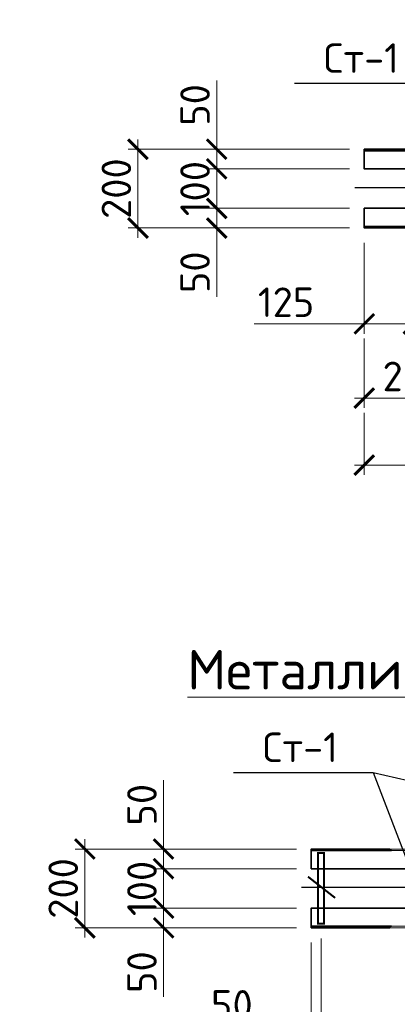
# Model space of a CAD drawing. Header units: millimetres. Extents: x 363306 to 7757304, y 1022887 to 1207196.
# Tile 382 of 656: x 1607232 to 1611070, y 1069338 to 1079341. Entities that reach past the tile are written whole.
import ezdxf

# ---------------------------------------------------------------- set-up
doc = ezdxf.new("R2010")
doc.units = ezdxf.units.MM
doc.layers.add('0 @ 100', color=7, linetype='Continuous')
doc.layers.add('Мст-1', color=10, linetype='Continuous')
for name, color, linetype, lineweight in [('Ички улчамлар', 251, 'Continuous', 13), ('Мпр-2', 5, 'Continuous', 35), ('Сарлавха', 250, 'Continuous', 13), ('Сечения', 1, 'Continuous', 30)]:
    doc.layers.add(name, color=color, linetype=linetype, lineweight=lineweight)
doc.styles.add('iso', font='isocpeur.TTF')
doc.styles.get("Standard").update_dxf_attribs({"font": 'isocpeui.ttf'})
doc.styles.add('ГОСТ 2.304', font='isocpeui.ttf')
doc.dimstyles.new('Дв зас-М25', dxfattribs={"dimscale": 0, "dimtxt": 300, "dimasz": 200, "dimexe": 100, "dimexo": 150, "dimgap": 70, "dimtad": 1, "dimdec": 0, "dimlfac": 0.25, "dimzin": 0, "dimdsep": 46, "dimtxsty": 'iso', "dimblk": 'ARCHTICK', "dimcen": 50, "dimdle": 100, "dimclrd": 251, "dimclre": 251, "dimclrt": 251, "dimadec": 0, "dimazin": 0, "dimtfac": 1, "dimtdec": 0, "dimtofl": 0, "dimtmove": 0, "dimatfit": 3, "dimldrblk": 'CLOSEDBLANK', "dimfxl": 0, "dimtolj": 1, "dimtzin": 0, "dimlwd": 9, "dimlwe": 9, "dimarcsym": 0})

# ---------------------------------------------------------------- blocks, each defined once
blk = doc.blocks.new('_ArchTick')
at = {"color": 0, "linetype": 'ByBlock', "const_width": 0.15}
blk.add_lwpolyline([(-0.5, -0.5), (0.5, 0.5)], dxfattribs=at)
blk = doc.blocks.new('*D1332')
at = {"layer": 'Defpoints', "color": 0, "lineweight": 25, "transparency": 16777216}
for p in [(1610734, 1076251), (1611734, 1076251), (1611734, 1075497)]:
    blk.add_point(p, dxfattribs=at)
at = {"layer": 'Ички улчамлар', "color": 251, "lineweight": 9, "transparency": 16777216}
for p, q in [((1610734, 1076101), (1610734, 1075397)), ((1611734, 1076101), (1611734, 1075397)), ((1610634, 1075497), (1611834, 1075497))]:
    blk.add_line(p, q, dxfattribs=at)
at = {"layer": 'Ички улчамлар', "color": 251, "lineweight": 9, "transparency": 16777216, "xscale": 200, "yscale": 200, "zscale": 200, "rotation": 180}
blk.add_blockref('_ArchTick', (1610734, 1075497), dxfattribs=at)
at = {"layer": 'Ички улчамлар', "color": 251, "lineweight": 9, "transparency": 16777216, "xscale": 200, "yscale": 200, "zscale": 200}
blk.add_blockref('_ArchTick', (1611734, 1075497), dxfattribs=at)
at = {"layer": 'Ички улчамлар', "color": 251, "transparency": 16777216, "insert": (1611234, 1075717), "char_height": 300, "attachment_point": 5, "style": 'iso'}
blk.add_mtext('\\A1;250', dxfattribs=at)
blk = doc.blocks.new('_ClosedBlank')
at = {"color": 0, "linetype": 'ByBlock', "lineweight": -2}
for p, q in [((-1, 0.167), (0, 0)), ((-1, 0.167), (-1, -0.167)), ((0, 0), (-1, -0.167))]:
    blk.add_line(p, q, dxfattribs=at)
blk = doc.blocks.new('*D1334')
at = {"layer": 'Defpoints', "color": 0, "lineweight": 25, "transparency": 16777216}
for p in [(1610734, 1075497), (1615333, 1075497), (1615333, 1074816)]:
    blk.add_point(p, dxfattribs=at)
at = {"layer": 'Ички улчамлар', "color": 251, "lineweight": 9, "transparency": 16777216}
for p, q in [((1610734, 1075347), (1610734, 1074716)), ((1615333, 1075347), (1615333, 1074716)), ((1610634, 1074816), (1615433, 1074816))]:
    blk.add_line(p, q, dxfattribs=at)
at = {"layer": 'Ички улчамлар', "color": 251, "lineweight": 9, "transparency": 16777216, "xscale": 200, "yscale": 200, "zscale": 200, "rotation": 180}
blk.add_blockref('_ArchTick', (1610734, 1074816), dxfattribs=at)
at = {"layer": 'Ички улчамлар', "color": 251, "lineweight": 9, "transparency": 16777216, "xscale": 200, "yscale": 200, "zscale": 200}
blk.add_blockref('_ArchTick', (1615333, 1074816), dxfattribs=at)
at = {"layer": 'Ички улчамлар', "color": 251, "transparency": 16777216, "insert": (1613034, 1075036), "char_height": 300, "attachment_point": 5, "style": 'iso'}
blk.add_mtext('\\A1;1150', dxfattribs=at)
blk = doc.blocks.new('*D1416')
at = {"layer": 'Defpoints', "color": 0, "lineweight": 25, "transparency": 16777216}
for p in [(1610734, 1078025), (1608434, 1077225), (1610734, 1077225)]:
    blk.add_point(p, dxfattribs=at)
at = {"layer": 'Ички улчамлар', "color": 251, "lineweight": 9, "transparency": 16777216}
for p, q in [((1608434, 1078125), (1608434, 1077125)), ((1610584, 1078025), (1608334, 1078025)), ((1610584, 1077225), (1608334, 1077225))]:
    blk.add_line(p, q, dxfattribs=at)
at = {"layer": 'Ички улчамлар', "color": 251, "lineweight": 9, "transparency": 16777216, "xscale": 200, "yscale": 200, "zscale": 200}
for p, rotation in [((1608434, 1078025), 90), ((1608434, 1077225), 270)]:
    blk.add_blockref('_ArchTick', p, dxfattribs=dict(at, rotation=rotation))
at = {"layer": 'Ички улчамлар', "color": 251, "transparency": 16777216, "insert": (1608214, 1077625), "char_height": 300, "attachment_point": 5, "rotation": 90, "style": 'iso'}
blk.add_mtext('\\A1;200', dxfattribs=at)
blk = doc.blocks.new('*D1417')
at = {"layer": 'Defpoints', "color": 0, "lineweight": 25, "transparency": 16777216}
for p in [(1609234, 1078025), (1610734, 1078025), (1610734, 1077825)]:
    blk.add_point(p, dxfattribs=at)
at = {"layer": 'Ички улчамлар', "color": 251, "lineweight": 9, "transparency": 16777216}
for p, q in [((1609234, 1078025), (1609234, 1078725)), ((1610584, 1078025), (1609134, 1078025)), ((1609234, 1077725), (1609234, 1078025)), ((1610584, 1077825), (1609134, 1077825))]:
    blk.add_line(p, q, dxfattribs=at)
at = {"layer": 'Ички улчамлар', "color": 251, "lineweight": 9, "transparency": 16777216, "xscale": 200, "yscale": 200, "zscale": 200}
for p, rotation in [((1609234, 1078025), 90), ((1609234, 1077825), 270)]:
    blk.add_blockref('_ArchTick', p, dxfattribs=dict(at, rotation=rotation))
at = {"layer": 'Ички улчамлар', "color": 251, "transparency": 16777216, "insert": (1609014, 1078475), "char_height": 300, "attachment_point": 5, "rotation": 90, "style": 'iso'}
blk.add_mtext('\\A1;50', dxfattribs=at)
blk = doc.blocks.new('*D1335')
at = {"layer": 'Defpoints', "color": 0, "lineweight": 25, "transparency": 16777216}
for p in [(1610734, 1077425), (1609234, 1077225), (1610734, 1077225)]:
    blk.add_point(p, dxfattribs=at)
at = {"layer": 'Ички улчамлар', "color": 251, "lineweight": 9, "transparency": 16777216}
for p, q in [((1609234, 1077525), (1609234, 1077225)), ((1610584, 1077425), (1609134, 1077425)), ((1610584, 1077225), (1609134, 1077225)), ((1609234, 1077225), (1609234, 1076525))]:
    blk.add_line(p, q, dxfattribs=at)
at = {"layer": 'Ички улчамлар', "color": 251, "lineweight": 9, "transparency": 16777216, "xscale": 200, "yscale": 200, "zscale": 200}
for p, rotation in [((1609234, 1077425), 90), ((1609234, 1077225), 270)]:
    blk.add_blockref('_ArchTick', p, dxfattribs=dict(at, rotation=rotation))
at = {"layer": 'Ички улчамлар', "color": 251, "transparency": 16777216, "insert": (1609014, 1076775), "char_height": 300, "attachment_point": 5, "rotation": 90, "style": 'iso'}
blk.add_mtext('\\A1;50', dxfattribs=at)
blk = doc.blocks.new('*D1418')
at = {"layer": 'Defpoints', "color": 0, "lineweight": 25, "transparency": 16777216}
for p in [(1610734, 1077825), (1609234, 1077425), (1610734, 1077425)]:
    blk.add_point(p, dxfattribs=at)
at = {"layer": 'Ички улчамлар', "color": 251, "lineweight": 9, "transparency": 16777216}
for p, q in [((1609234, 1077925), (1609234, 1077325)), ((1610584, 1077825), (1609134, 1077825)), ((1610584, 1077425), (1609134, 1077425))]:
    blk.add_line(p, q, dxfattribs=at)
at = {"layer": 'Ички улчамлар', "color": 251, "lineweight": 9, "transparency": 16777216, "xscale": 200, "yscale": 200, "zscale": 200}
for p, rotation in [((1609234, 1077825), 90), ((1609234, 1077425), 270)]:
    blk.add_blockref('_ArchTick', p, dxfattribs=dict(at, rotation=rotation))
at = {"layer": 'Ички улчамлар', "color": 251, "transparency": 16777216, "insert": (1609014, 1077625), "char_height": 300, "attachment_point": 5, "rotation": 90, "style": 'iso'}
blk.add_mtext('\\A1;100', dxfattribs=at)
blk = doc.blocks.new('*D1420')
at = {"layer": 'Defpoints', "color": 0, "lineweight": 25, "transparency": 16777216}
for p in [(1610734, 1077225), (1611233, 1077266), (1610734, 1076251)]:
    blk.add_point(p, dxfattribs=at)
at = {"layer": 'Ички улчамлар', "color": 251, "lineweight": 9, "transparency": 16777216}
for p, q in [((1611233, 1077116), (1611233, 1076151)), ((1610734, 1077075), (1610734, 1076151)), ((1609614, 1076251), (1610734, 1076251)), ((1611333, 1076251), (1610634, 1076251))]:
    blk.add_line(p, q, dxfattribs=at)
at = {"layer": 'Ички улчамлар', "color": 251, "lineweight": 9, "transparency": 16777216, "xscale": 200, "yscale": 200, "zscale": 200, "rotation": 180}
blk.add_blockref('_ArchTick', (1610734, 1076251), dxfattribs=at)
at = {"layer": 'Ички улчамлар', "color": 251, "lineweight": 9, "transparency": 16777216, "xscale": 200, "yscale": 200, "zscale": 200}
blk.add_blockref('_ArchTick', (1611233, 1076251), dxfattribs=at)
at = {"layer": 'Ички улчамлар', "color": 251, "transparency": 16777216, "insert": (1609939, 1076471), "char_height": 300, "attachment_point": 5, "style": 'iso'}
blk.add_mtext('\\A1;125', dxfattribs=at)
blk = doc.blocks.new('*D1442')
at = {"layer": 'Defpoints', "color": 0, "lineweight": 25, "transparency": 16777216}
for p in [(1610194, 1070915), (1607894, 1070115), (1610194, 1070115)]:
    blk.add_point(p, dxfattribs=at)
at = {"layer": 'Ички улчамлар', "color": 251, "lineweight": 9, "transparency": 16777216}
for p, q in [((1607894, 1071015), (1607894, 1070015)), ((1610044, 1070915), (1607794, 1070915)), ((1610044, 1070115), (1607794, 1070115))]:
    blk.add_line(p, q, dxfattribs=at)
at = {"layer": 'Ички улчамлар', "color": 251, "lineweight": 9, "transparency": 16777216, "xscale": 200, "yscale": 200, "zscale": 200}
for p, rotation in [((1607894, 1070915), 90), ((1607894, 1070115), 270)]:
    blk.add_blockref('_ArchTick', p, dxfattribs=dict(at, rotation=rotation))
at = {"layer": 'Ички улчамлар', "color": 251, "transparency": 16777216, "insert": (1607674, 1070515), "char_height": 300, "attachment_point": 5, "rotation": 90, "style": 'iso'}
blk.add_mtext('\\A1;200', dxfattribs=at)
blk = doc.blocks.new('*D1443')
at = {"layer": 'Defpoints', "color": 0, "lineweight": 25, "transparency": 16777216}
for p in [(1608694, 1070915), (1610194, 1070915), (1610194, 1070715)]:
    blk.add_point(p, dxfattribs=at)
at = {"layer": 'Ички улчамлар', "color": 251, "lineweight": 9, "transparency": 16777216}
for p, q in [((1608694, 1070915), (1608694, 1071615)), ((1610044, 1070915), (1608594, 1070915)), ((1608694, 1070615), (1608694, 1070915)), ((1610044, 1070715), (1608594, 1070715))]:
    blk.add_line(p, q, dxfattribs=at)
at = {"layer": 'Ички улчамлар', "color": 251, "lineweight": 9, "transparency": 16777216, "xscale": 200, "yscale": 200, "zscale": 200}
for p, rotation in [((1608694, 1070915), 90), ((1608694, 1070715), 270)]:
    blk.add_blockref('_ArchTick', p, dxfattribs=dict(at, rotation=rotation))
at = {"layer": 'Ички улчамлар', "color": 251, "transparency": 16777216, "insert": (1608474, 1071365), "char_height": 300, "attachment_point": 5, "rotation": 90, "style": 'iso'}
blk.add_mtext('\\A1;50', dxfattribs=at)
blk = doc.blocks.new('*D1346')
at = {"layer": 'Defpoints', "color": 0, "lineweight": 25, "transparency": 16777216}
for p in [(1610194, 1070315), (1608694, 1070115), (1610194, 1070115)]:
    blk.add_point(p, dxfattribs=at)
at = {"layer": 'Ички улчамлар', "color": 251, "lineweight": 9, "transparency": 16777216}
for p, q in [((1608694, 1070415), (1608694, 1070115)), ((1610044, 1070315), (1608594, 1070315)), ((1610044, 1070115), (1608594, 1070115)), ((1608694, 1070115), (1608694, 1069415))]:
    blk.add_line(p, q, dxfattribs=at)
at = {"layer": 'Ички улчамлар', "color": 251, "lineweight": 9, "transparency": 16777216, "xscale": 200, "yscale": 200, "zscale": 200}
for p, rotation in [((1608694, 1070315), 90), ((1608694, 1070115), 270)]:
    blk.add_blockref('_ArchTick', p, dxfattribs=dict(at, rotation=rotation))
at = {"layer": 'Ички улчамлар', "color": 251, "transparency": 16777216, "insert": (1608474, 1069665), "char_height": 300, "attachment_point": 5, "rotation": 90, "style": 'iso'}
blk.add_mtext('\\A1;50', dxfattribs=at)
blk = doc.blocks.new('*D1444')
at = {"layer": 'Defpoints', "color": 0, "lineweight": 25, "transparency": 16777216}
for p in [(1610194, 1070715), (1608694, 1070315), (1610194, 1070315)]:
    blk.add_point(p, dxfattribs=at)
at = {"layer": 'Ички улчамлар', "color": 251, "lineweight": 9, "transparency": 16777216}
for p, q in [((1608694, 1070815), (1608694, 1070215)), ((1610044, 1070715), (1608594, 1070715)), ((1610044, 1070315), (1608594, 1070315))]:
    blk.add_line(p, q, dxfattribs=at)
at = {"layer": 'Ички улчамлар', "color": 251, "lineweight": 9, "transparency": 16777216, "xscale": 200, "yscale": 200, "zscale": 200}
for p, rotation in [((1608694, 1070715), 90), ((1608694, 1070315), 270)]:
    blk.add_blockref('_ArchTick', p, dxfattribs=dict(at, rotation=rotation))
at = {"layer": 'Ички улчамлар', "color": 251, "transparency": 16777216, "insert": (1608474, 1070515), "char_height": 300, "attachment_point": 5, "rotation": 90, "style": 'iso'}
blk.add_mtext('\\A1;100', dxfattribs=at)
blk = doc.blocks.new('*D1421')
at = {"layer": 'Defpoints', "color": 0, "lineweight": 25, "transparency": 16777216}
for p in [(1610294, 1070156), (1616294, 1070156), (1610294, 1069112)]:
    blk.add_point(p, dxfattribs=at)
at = {"layer": 'Ички улчамлар', "color": 251, "lineweight": 9, "transparency": 16777216}
for p, q in [((1610294, 1070006), (1610294, 1069012)), ((1616294, 1070006), (1616294, 1069012)), ((1616394, 1069112), (1610194, 1069112))]:
    blk.add_line(p, q, dxfattribs=at)
at = {"layer": 'Ички улчамлар', "color": 251, "lineweight": 9, "transparency": 16777216, "xscale": 200, "yscale": 200, "zscale": 200, "rotation": 180}
blk.add_blockref('_ArchTick', (1610294, 1069112), dxfattribs=at)
at = {"layer": 'Ички улчамлар', "color": 251, "lineweight": 9, "transparency": 16777216, "xscale": 200, "yscale": 200, "zscale": 200}
blk.add_blockref('_ArchTick', (1616294, 1069112), dxfattribs=at)
at = {"layer": 'Ички улчамлар', "color": 251, "transparency": 16777216, "insert": (1613294, 1069332), "char_height": 300, "attachment_point": 5, "style": 'iso'}
blk.add_mtext('\\A1;7х300=2100', dxfattribs=at)
blk = doc.blocks.new('*D1422')
at = {"layer": 'Defpoints', "color": 0, "lineweight": 25, "transparency": 16777216}
for p in [(1610194, 1070115), (1610294, 1070156), (1610194, 1069112)]:
    blk.add_point(p, dxfattribs=at)
at = {"layer": 'Ички улчамлар', "color": 251, "lineweight": 9, "transparency": 16777216}
for p, q in [((1610294, 1070006), (1610294, 1069012)), ((1610194, 1069965), (1610194, 1069012)), ((1609138, 1069112), (1610194, 1069112)), ((1610194, 1069112), (1609994, 1069112)), ((1610294, 1069112), (1610194, 1069112)), ((1610294, 1069112), (1610494, 1069112))]:
    blk.add_line(p, q, dxfattribs=at)
at = {"layer": 'Ички улчамлар', "color": 251, "lineweight": 9, "transparency": 16777216, "xscale": 200, "yscale": 200, "zscale": 200}
blk.add_blockref('_ArchTick', (1610194, 1069112), dxfattribs=at)
at = {"layer": 'Ички улчамлар', "color": 251, "lineweight": 9, "transparency": 16777216, "xscale": 200, "yscale": 200, "zscale": 200, "rotation": 180}
blk.add_blockref('_ArchTick', (1610294, 1069112), dxfattribs=at)
at = {"layer": 'Ички улчамлар', "color": 251, "transparency": 16777216, "insert": (1609388, 1069332), "char_height": 300, "attachment_point": 5, "style": 'iso'}
blk.add_mtext('\\A1;50', dxfattribs=at)

msp = doc.modelspace()

# ---------------------------------------------------------------- linework, layer by layer
at = {"color": 154}
msp.add_line((1610823.112, 1071693.739), (1615394.316, 1070651.434), dxfattribs=at)
for points in [[(1610024.538, 1078696.198), (1611443.35, 1078696.198), (1611749.623, 1077798.134)], [(1610636.187, 1077636.421), (1615840.228, 1077636.421), (1616801.137, 1077636.421)], [(1609404.301, 1071693.739), (1610823.112, 1071693.739), (1611210.449, 1070688.164)], [(1610097.013, 1070526.451), (1616890.443, 1070526.451), (1617851.352, 1070526.451)]]:
    msp.add_lwpolyline(points, dxfattribs=at)
at = {"lineweight": 15, "const_width": 20}
msp.add_lwpolyline([(1610437.595, 1070418.676), (1610161.846, 1070634.227)], dxfattribs=at)
at = {"layer": 'Мпр-2'}
for points in [[(1610833.889, 1077825.039), (1610733.623, 1077825.039), (1610733.623, 1078025.039), (1611533.623, 1078025.039)], [(1611533.623, 1078025.039), (1610733.623, 1078025.039), (1610733.623, 1078009.039), (1611548.23, 1078009.039)], [(1611733.623, 1077825.039), (1610733.623, 1077825.039)], [(1611733.623, 1077425.039), (1610733.623, 1077425.039)], [(1610833.889, 1077425.039), (1610733.623, 1077425.039), (1610733.623, 1077225.039), (1611533.623, 1077225.039)], [(1611533.623, 1077225.039), (1610733.623, 1077225.039), (1610733.623, 1077241.039), (1611548.231, 1077241.039)], [(1610294.714, 1070715.07), (1610194.449, 1070715.07), (1610194.449, 1070915.07), (1610994.449, 1070915.07)], [(1610994.449, 1070915.07), (1610194.449, 1070915.07), (1610194.449, 1070899.07), (1611009.056, 1070899.07)], [(1611194.449, 1070715.07), (1610194.449, 1070715.07)], [(1611194.449, 1070315.07), (1610194.449, 1070315.07)], [(1610294.714, 1070315.07), (1610194.449, 1070315.07), (1610194.449, 1070115.07), (1610994.449, 1070115.07)], [(1610994.449, 1070115.07), (1610194.449, 1070115.07), (1610194.449, 1070131.07), (1611009.056, 1070131.07)]]:
    msp.add_lwpolyline(points, dxfattribs=at)
at = {"layer": 'Мст-1', "const_width": 10}
for points in [[(1610994.449, 1070915.07), (1611194.449, 1070915.07), (1611194.449, 1070715.07), (1611194.449, 1070715.07, -0.401527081), (1611178.316, 1070731.629), (1611178.316, 1070874.048, 0.44939201), (1611154.449, 1070899.07), (1611009.056, 1070899.07, -0.421076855), (1610994.449, 1070915.07), (1610994.449, 1070915.07)], [(1610994.449, 1070115.07), (1611194.449, 1070115.07), (1611194.449, 1070315.07), (1611194.449, 1070315.07, 0.401527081), (1611178.316, 1070298.51), (1611178.316, 1070156.092, -0.44939201), (1611154.449, 1070131.07), (1611009.056, 1070131.07, 0.421076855), (1610994.449, 1070115.07), (1610994.449, 1070115.07)]]:
    msp.add_lwpolyline(points, format="xyb", dxfattribs=at)
at = {"layer": 'Сечения', "color": 24, "true_color": 0x9e2e1f, "const_width": 20}
msp.add_lwpolyline([(1610324.316, 1070155.534), (1610324.316, 1070875.07), (1610264.316, 1070875.07), (1610264.316, 1070155.534)], close=True, dxfattribs=at)

# ---------------------------------------------------------------- texts
at = {"color": 154, "char_height": 300, "width": 7469.39394, "attachment_point": 5, "style": 'iso'}
for insert in [(1610608.431, 1078951.478), (1609988.193, 1071949.02)]:
    msp.add_mtext(' Ст-1', dxfattribs=dict(at, insert=insert))
at = {"lineweight": 9, "width": 5098.88054, "attachment_point": 1, "style": 'iso'}
for s, insert, char_height in [('\\pi457.16754;{\\LГоризонтальная} \\P\\pi1088.83421;сетка ГС-3', (1375420.972, 1075790.643), 400), ('\\pi35.463;Крепежный элемент КЭ-3 \\P\\pi1192.62209;(шаг 1500 мм)', (1386879.305, 1071743.384), 300)]:
    msp.add_mtext(s, dxfattribs=dict(at, insert=insert, char_height=char_height))
at = {"color": 0, "lineweight": -2, "ltscale": 5, "insert": (1348958.4, 1070865.149), "char_height": 300, "width": 17773.54363, "attachment_point": 1, "style": 'iso'}
msp.add_mtext('\\pi7162.827;{\\fISOCPEUR|b0|i1|c204|p34;Примечание:\\P\\pi0;1. \\C256;Данный лист читать совместно с листами\\C0; КP- \\P2. Горизонтальные сетки СГ-1, СГ-2, СГ-3  устраиваются по длине в стенах и в перегородках, через каждый 600 мм расстояние по высоте.\\P\\C256;3. Стены  выполнить из газоблока изготавливается автоклавным методом D600/\\PКладку выполнить с применением однорядной перевязки\\P5.Контроль качества материалов и работ выполнять согласно указаниям \\PКМК 2.01.03-19, КМК 3.03.01-98 и ППР.\\P6. Все внутренние дверные отверстие монтажировать на отм. +2,100.\\P7. Прочность клеевого состава или раствора должна обеспечить величину нормального сцепления не менее 1,2 кгс/см².}', dxfattribs=at)
at = {"color": 18, "lineweight": 0, "true_color": 0x000000, "insert": (1377368.048, 1070455.62), "char_height": 500, "width": 3831.09957, "attachment_point": 1}
msp.add_mtext('\\pi1090.54978;a - a', dxfattribs=at)
at = {"layer": '0 @ 100', "color": 7, "insert": (761996.908, 1075986.433), "char_height": 318.940213, "width": 19697.5359, "attachment_point": 4, "style": 'ГОСТ 2.304'}
msp.add_mtext('\\pi5457.36288;{\\fISOCPEUR|b1|i1|c204|p34;Характеристика участка строительства:\\P\\pi0;\\P}Расчетная зимняя температура воздух 15 °С.\\PСкоростной напор ветра   - 38кг/м2.\\PВес снегового покрова    - 50кг/м2.\\PКлассификация зданий по функциональной пожарной опасности - Ф 4.1 \\PКоэффициент надежности по назначению - 0.95\\P\\P^IПроектом разработано подъёмник для мало мобильных граждан населения грузоподъемностью 250 кг. скоростью 0,25 см/с. Двери шахт подъёмника противопожарные с пределом огнестойкости El 30. Подъёмники оборудованы кабинами габаритами 1500х1500 мм, ширина дверей кабины обеспечивает проезд инвалидной коляски. Для экстренных случаев подъёмник оснащен дополнительным аккумулятором и механическим спуском для безопасного спуска пассажира в нулевую отметку. Так же в дверях подъёмника установлены замки датчики которые открываются с ключевыми картами, чтобы открыть двери подъёмника.\\P^IС внешней и внутренней стороны наружных стен предусмотрено обшивка из аквапанелей толщиной 12,5мм с утеплением из минераловатной ваты на кварцевой основе, А =0,040 Вт/мС, толщиной 100мм. (по теплотехническому расчету). Наружная отделка из органическое стекло.\\P^IПодрядчик обязан предоставить заказчику сертификаты соответствия и пожарной безопасности на фасадную систему и все применяемые в данной системе материалы и изделия.\\PКонструкции, изделия и материалы применены по действующим стандартам, ТУ, сертификатам. На путях эвакуации используются отделочные материалы, соответствующие требованиям п. 5.25 ШНК 2.01.02-04.\\PОтделка стен с внутренней стороны окраска водоэмульсионными красками светлых тонов. Во внутренней и наружной отделке использованы современные отделочные материалы используемые на территории Республики Узбекистан.\\P^IКрыша - скатная из металлических профилированных листов с полимерными покрытиями с обеих сторон толщ.0,55мм по металлическим конструкциям.\\P^IПо периметру наружных стен устраивается бетонная отмостка. Бетон кл.В 7,5 шириной 1000 мм, толщиной 50 мм по гравийному основанию толщиной 100 мм -150 мм.\\P^IВсе строительно-монтажные работы вести согласно указаний соответствующих строительных норм и проекта производства работ (П.П.Р.) на основании ШНК 3.01.01 - 03 и КМК 3.01.02 - 00.', dxfattribs=at)
at = {"layer": 'Сарлавха', "insert": (1613106.451, 1072682.663), "char_height": 400, "width": 11699.41717, "attachment_point": 5, "style": 'iso'}
msp.add_mtext('{\\LМеталлическая перемычка: Пм-4}', dxfattribs=at)

# ---------------------------------------------------------------- dimensions: what is measured, and where the dimension line sits
at = {"layer": 'Ички улчамлар'}
for base, p1, p2, angle, picture, middle in [((1609233.623, 1078025.039), (1610733.623, 1077825.039), (1610733.623, 1078025.039), 90, '*D1417', (1609013.623, 1078475.039)), ((1608433.623, 1077225.039), (1610733.623, 1078025.039), (1610733.623, 1077225.039), 90, '*D1416', (1608213.623, 1077625.039)), ((1609233.623, 1077225.039), (1610733.623, 1077425.039), (1610733.623, 1077225.039), 270, '*D1335', (1609013.623, 1076775.039)), ((1608694.449, 1070915.07), (1610194.449, 1070715.07), (1610194.449, 1070915.07), 90, '*D1443', (1608474.449, 1071365.07)), ((1607894.449, 1070115.07), (1610194.449, 1070915.07), (1610194.449, 1070115.07), 90, '*D1442', (1607674.449, 1070515.07)), ((1608694.449, 1070115.07), (1610194.449, 1070315.07), (1610194.449, 1070115.07), 270, '*D1346', (1608474.449, 1069665.07))]:
    dim = msp.add_linear_dim(base=base, p1=p1, p2=p2, angle=angle, dimstyle='Дв зас-М25', override={"dimscale": 1}, dxfattribs=at)
    dim.commit()
    dim.dimension.update_dxf_attribs({"geometry": picture, "text_midpoint": middle})
for base, p1, p2, picture, middle in [((1609233.623, 1077425.039), (1610733.623, 1077825.039), (1610733.623, 1077425.039), '*D1418', (1609233.623, 1077625.039)), ((1608694.449, 1070315.07), (1610194.449, 1070715.07), (1610194.449, 1070315.07), '*D1444', (1608694.449, 1070515.07))]:
    dim = msp.add_linear_dim(base=base, p1=p1, p2=p2, angle=90, dimstyle='Дв зас-М25', override={"dimscale": 1}, dxfattribs=at)
    dim.commit()
    dim.dimension.update_dxf_attribs({"geometry": picture, "text_midpoint": middle, "dimtype": 160})
dim = msp.add_linear_dim(base=(1610733.623, 1076251.212), p1=(1611233.491, 1077265.504), p2=(1610733.623, 1077225.039), dimstyle='Дв зас-М25', override={"dimscale": 1, "dimtmove": 1}, dxfattribs=at)
dim.commit()
dim.dimension.update_dxf_attribs({"geometry": '*D1420', "text_midpoint": (1609938.778, 1076006.212), "dimtype": 160})
for base, p1, p2, override, picture, middle in [((1611733.623, 1075496.875), (1610733.623, 1076251.212), (1611733.623, 1076251.212), {"dimscale": 1}, '*D1332', (1611233.623, 1075716.875)), ((1615333.491, 1074816), (1610733.623, 1075496.875), (1615333.491, 1075496.875), {"dimscale": 1, "dimtmove": 1}, '*D1334', (1613033.557, 1075036))]:
    dim = msp.add_linear_dim(base=base, p1=p1, p2=p2, dimstyle='Дв зас-М25', override=override, dxfattribs=at)
    dim.commit()
    dim.dimension.update_dxf_attribs({"geometry": picture, "text_midpoint": middle})
dim = msp.add_linear_dim(base=(1610194.449, 1069112.276), p1=(1610294.316, 1070155.534), p2=(1610194.449, 1070115.07), text='50', dimstyle='Дв зас-М25', override={"dimscale": 1, "dimtmove": 1}, dxfattribs=at)
dim.commit()
dim.dimension.update_dxf_attribs({"geometry": '*D1422', "text_midpoint": (1609388.167, 1068867.276), "dimtype": 160})
dim = msp.add_linear_dim(base=(1610294.316, 1069112.276), p1=(1616294.316, 1070155.534), p2=(1610294.316, 1070155.534), text='7х300=2100', dimstyle='Дв зас-М25', override={"dimscale": 1, "dimtmove": 1}, dxfattribs=at)
dim.commit()
dim.dimension.update_dxf_attribs({"geometry": '*D1421', "text_midpoint": (1613294.316, 1069332.276)})

doc.saveas('drawing.dxf')
